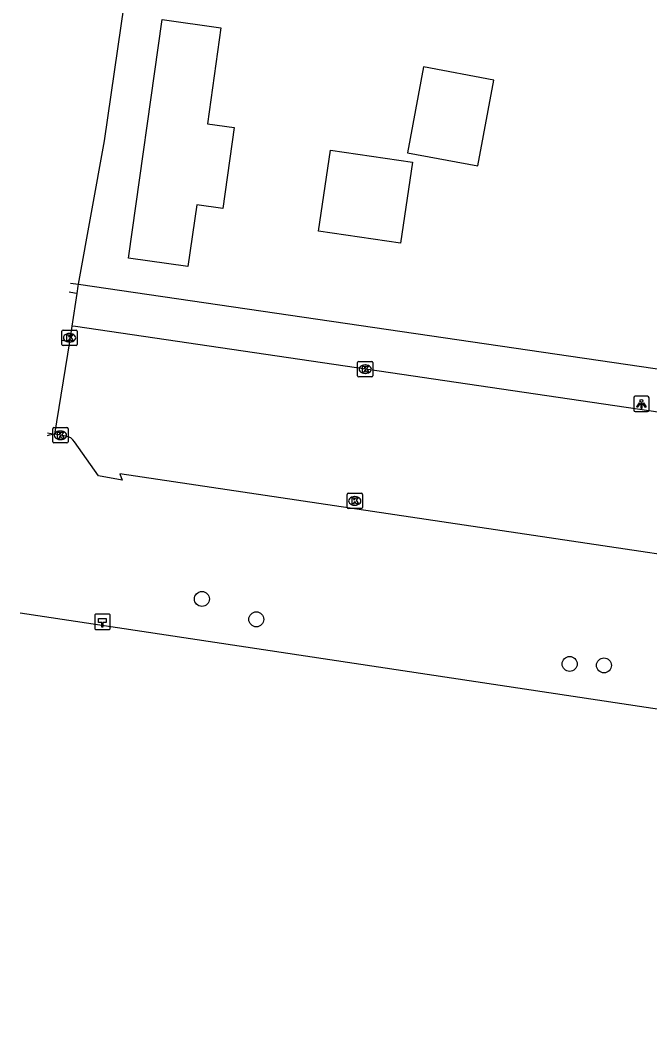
# Model space of a CAD drawing. Extents: x 164150 to 165261, y 382513 to 383432.
# Drawn here: x 164149.5 to 164190.6, y 382692.5 to 382757.9 of the extents above; entities that cross this region are included whole.
import ezdxf

# ---------------------------------------------------------------- set-up
doc = ezdxf.new("R2010")
doc.units = 0
for name, color, linetype in [('IMGEO_Boom', 7, 'Continuous'), ('IMGEO_Fietspad_open', 7, 'Continuous'), ('IMGEO_Groenvoorziening', 7, 'Continuous'), ('IMGEO_Hectometerpaal', 7, 'Continuous'), ('IMGEO_Kolk', 7, 'Continuous'), ('IMGEO_Lichtpunt', 7, 'Continuous'), ('IMGEO_Pand', 7, 'Continuous'), ('IMGEO_Rijbaan_lokaal_open', 7, 'Continuous'), ('IMGEO_Voetpad_open', 7, 'Continuous'), ('IMGEO_Waterloop', 7, 'Continuous')]:
    doc.layers.add(name, color=color, linetype=linetype)

msp = doc.modelspace()

# ---------------------------------------------------------------- linework, layer by layer
at = {"layer": 'IMGEO_Boom'}
for centre in [(164161.377, 382720.122), (164164.927, 382718.794), (164185.365, 382715.887), (164187.604, 382715.791)]:
    msp.add_circle(centre, 0.489, dxfattribs=at)
at = {"layer": 'IMGEO_Fietspad_open'}
msp.add_arc((164152.362, 382726.946), 3.97, 98.30931, 105.70797, dxfattribs=at)
at = {"layer": 'IMGEO_Groenvoorziening'}
msp.add_lwpolyline([(164153.327, 382740.647), (164155.035, 382750), (164157.185, 382764.868), (164158.551, 382764.671), (164162.025, 382788.452)], dxfattribs=at)
at = {"layer": 'IMGEO_Hectometerpaal'}
for p, q in [((164154.393, 382719.047), (164154.393, 382718.206)), ((164154.393, 382719.047), (164154.393, 382718.206)), ((164155.309, 382719.131), (164154.468, 382719.131)), ((164155.309, 382719.131), (164154.468, 382719.131)), ((164155.393, 382718.215), (164155.393, 382719.056)), ((164155.393, 382718.215), (164155.393, 382719.056)), ((164154.477, 382718.131), (164155.318, 382718.131)), ((164154.477, 382718.131), (164155.318, 382718.131))]:
    msp.add_line(p, q, dxfattribs=at)
msp.add_lwpolyline([(164154.918, 382718.275), (164154.858, 382718.275), (164154.858, 382718.58), (164154.638, 382718.58), (164154.638, 382718.849), (164155.138, 382718.849), (164155.138, 382718.58), (164154.918, 382718.58), (164154.918, 382718.275)], dxfattribs=at)
for centre, start, end in [((164154.471, 382719.053), 92.4484, 184.28452), ((164154.471, 382719.053), 92.4484, 184.28452), ((164155.315, 382719.053), 2.4484, 94.28452), ((164155.315, 382719.053), 2.4484, 94.28452), ((164154.471, 382718.209), 182.4484, 274.28452), ((164154.471, 382718.209), 182.4484, 274.28452), ((164155.315, 382718.209), 272.4484, 4.28452), ((164155.315, 382718.209), 272.4484, 4.28452)]:
    msp.add_arc(centre, 0.0779, start, end, dxfattribs=at)
at = {"layer": 'IMGEO_Kolk'}
for p, q in [((164152.32, 382737.65), (164153.172, 382737.65)), ((164152.245, 382736.724), (164152.245, 382737.576)), ((164152.733, 382737.43), (164152.758, 382737.43)), ((164153.246, 382737.576), (164153.246, 382736.724)), ((164153.172, 382736.65), (164152.32, 382736.65)), ((164152.756, 382736.87), (164152.731, 382736.87)), ((164171.531, 382734.679), (164171.531, 382735.531)), ((164171.606, 382735.605), (164172.458, 382735.605)), ((164172.019, 382735.385), (164172.044, 382735.385)), ((164172.532, 382735.531), (164172.532, 382734.679)), ((164172.458, 382734.605), (164171.606, 382734.605)), ((164172.042, 382734.825), (164172.017, 382734.825)), ((164151.647, 382730.368), (164151.647, 382731.22)), ((164151.722, 382731.294), (164152.574, 382731.294)), ((164152.648, 382731.22), (164152.648, 382730.368)), ((164152.158, 382730.514), (164152.133, 382730.514)), ((164152.135, 382731.074), (164152.16, 382731.074)), ((164152.574, 382730.294), (164151.722, 382730.294)), ((164170.848, 382726.089), (164170.848, 382726.941)), ((164170.923, 382727.015), (164171.775, 382727.015)), ((164171.336, 382726.795), (164171.361, 382726.795)), ((164171.849, 382726.941), (164171.849, 382726.089)), ((164171.775, 382726.015), (164170.923, 382726.015)), ((164171.359, 382726.235), (164171.334, 382726.235))]:
    msp.add_line(p, q, dxfattribs=at)
for points in [[(164152.32, 382737.65), (164153.172, 382737.65)], [(164152.245, 382736.724), (164152.245, 382737.576)], [(164152.566, 382737.35), (164152.689, 382737.35), (164152.689, 382737.199), (164152.819, 382737.35), (164152.983, 382737.35), (164152.837, 382737.199), (164152.99, 382736.95), (164152.838, 382736.95), (164152.753, 382737.114), (164152.689, 382737.047), (164152.689, 382736.95), (164152.566, 382736.95), (164152.566, 382737.35)], [(164153.246, 382737.576), (164153.246, 382736.724)], [(164153.172, 382736.65), (164152.32, 382736.65)], [(164171.531, 382734.679), (164171.531, 382735.531)], [(164171.606, 382735.605), (164172.458, 382735.605)], [(164171.852, 382735.305), (164171.975, 382735.305), (164171.975, 382735.154), (164172.105, 382735.305), (164172.269, 382735.305), (164172.123, 382735.154), (164172.276, 382734.905), (164172.124, 382734.905), (164172.039, 382735.069), (164171.975, 382735.002), (164171.975, 382734.905), (164171.852, 382734.905), (164171.852, 382735.305)], [(164172.532, 382735.531), (164172.532, 382734.679)], [(164172.458, 382734.605), (164171.606, 382734.605)], [(164151.647, 382730.368), (164151.647, 382731.22)], [(164151.722, 382731.294), (164152.574, 382731.294)], [(164152.648, 382731.22), (164152.648, 382730.368)], [(164151.968, 382730.994), (164152.091, 382730.994), (164152.091, 382730.843), (164152.221, 382730.994), (164152.385, 382730.994), (164152.239, 382730.843), (164152.392, 382730.594), (164152.24, 382730.594), (164152.155, 382730.758), (164152.091, 382730.691), (164152.091, 382730.594), (164151.968, 382730.594), (164151.968, 382730.994)], [(164152.574, 382730.294), (164151.722, 382730.294)], [(164170.848, 382726.089), (164170.848, 382726.941)], [(164170.923, 382727.015), (164171.775, 382727.015)], [(164171.169, 382726.715), (164171.292, 382726.715), (164171.292, 382726.564), (164171.422, 382726.715), (164171.586, 382726.715), (164171.44, 382726.564), (164171.593, 382726.315), (164171.441, 382726.315), (164171.356, 382726.479), (164171.292, 382726.412), (164171.292, 382726.315), (164171.169, 382726.315), (164171.169, 382726.715)], [(164171.849, 382726.941), (164171.849, 382726.089)], [(164171.775, 382726.015), (164170.923, 382726.015)]]:
    msp.add_lwpolyline(points, dxfattribs=at)
for centre, start, end in [((164152.322, 382737.574), 91.55205, 178.44795), ((164152.322, 382737.574), 91.55205, 178.44795), ((164153.17, 382737.574), 1.55205, 88.44795), ((164153.17, 382737.574), 1.55205, 88.44795), ((164152.322, 382736.726), 181.55205, 268.44795), ((164152.322, 382736.726), 181.55205, 268.44795), ((164153.17, 382736.726), 271.55205, 358.44795), ((164153.17, 382736.726), 271.55205, 358.44795), ((164171.608, 382735.529), 91.55205, 178.44795), ((164171.608, 382735.529), 91.55205, 178.44795), ((164172.456, 382735.529), 1.55205, 88.44795), ((164172.456, 382735.529), 1.55205, 88.44795), ((164171.608, 382734.681), 181.55205, 268.44795), ((164171.608, 382734.681), 181.55205, 268.44795), ((164172.456, 382734.681), 271.55205, 358.44795), ((164172.456, 382734.681), 271.55205, 358.44795), ((164151.724, 382731.218), 91.55205, 178.44795), ((164151.724, 382731.218), 91.55205, 178.44795), ((164152.572, 382731.218), 1.55205, 88.44795), ((164152.572, 382731.218), 1.55205, 88.44795), ((164151.724, 382730.37), 181.55205, 268.44795), ((164151.724, 382730.37), 181.55205, 268.44795), ((164152.572, 382730.37), 271.55205, 358.44795), ((164152.572, 382730.37), 271.55205, 358.44795), ((164170.925, 382726.939), 91.55205, 178.44795), ((164170.925, 382726.939), 91.55205, 178.44795), ((164171.773, 382726.939), 1.55205, 88.44795), ((164171.773, 382726.939), 1.55205, 88.44795), ((164170.925, 382726.091), 181.55205, 268.44795), ((164170.925, 382726.091), 181.55205, 268.44795), ((164171.773, 382726.091), 271.55205, 358.44795), ((164171.773, 382726.091), 271.55205, 358.44795)]:
    msp.add_arc(centre, 0.0765, start, end, dxfattribs=at)
for centre, major_axis, ratio, start_param, end_param in [((164152.732, 382737.15), (-0.387, 0.002), 0.722429, 4.712389, 7.853982), ((164152.757, 382737.15), (-0.39, 0.002), 0.717154, 1.570796, 4.712389), ((164172.018, 382735.105), (-0.387, 0.002), 0.722429, 4.712389, 7.853982), ((164172.043, 382735.105), (-0.39, 0.002), 0.717154, 1.570796, 4.712389), ((164152.134, 382730.794), (-0.387, 0.002), 0.722429, 4.712389, 7.853982), ((164152.159, 382730.794), (-0.39, 0.002), 0.717154, 1.570796, 4.712389), ((164171.335, 382726.515), (-0.387, 0.002), 0.722429, 4.712389, 7.853982), ((164171.36, 382726.515), (-0.39, 0.002), 0.717154, 1.570796, 4.712389)]:
    msp.add_ellipse(centre, major_axis=major_axis, ratio=ratio, start_param=start_param, end_param=end_param, dxfattribs=at)
at = {"layer": 'IMGEO_Lichtpunt'}
for p, q in [((164189.549, 382733.241), (164189.549, 382732.434)), ((164189.549, 382733.241), (164189.549, 382732.434)), ((164190.451, 382733.336), (164189.643, 382733.336)), ((164190.451, 382733.336), (164189.643, 382733.336)), ((164190.545, 382732.434), (164190.545, 382733.241)), ((164190.545, 382732.434), (164190.545, 382733.241)), ((164189.643, 382732.34), (164190.451, 382732.34)), ((164189.643, 382732.34), (164190.451, 382732.34))]:
    msp.add_line(p, q, dxfattribs=at)
for points in [[(164189.923, 382732.905), (164189.962, 382732.877), (164189.774, 382732.615), (164189.736, 382732.642), (164189.923, 382732.905)], [(164190.025, 382732.857), (164190.072, 382732.857), (164190.072, 382732.535), (164190.025, 382732.535), (164190.025, 382732.857)], [(164190.135, 382732.877), (164190.173, 382732.904), (164190.36, 382732.642), (164190.321, 382732.614), (164190.135, 382732.877)]]:
    msp.add_lwpolyline(points, dxfattribs=at)
msp.add_circle((164190.048, 382733.039), 0.0994, dxfattribs=at)
for centre, start, end in [((164189.643, 382733.241), 90, 180), ((164189.643, 382733.241), 90, 180), ((164190.451, 382733.241), 0, 90), ((164190.451, 382733.241), 0, 90), ((164189.643, 382732.434), 180, 270), ((164189.643, 382732.434), 180, 270), ((164190.451, 382732.434), 270, 0), ((164190.451, 382732.434), 270, 360)]:
    msp.add_arc(centre, 0.0946, start, end, dxfattribs=at)
at = {"layer": 'IMGEO_Pand'}
for points in [[(164161.738, 382751.108), (164163.487, 382750.861), (164162.74, 382745.583), (164161.038, 382745.824), (164160.469, 382741.8), (164156.588, 382742.349), (164158.789, 382757.9), (164162.623, 382757.358), (164161.738, 382751.108)], [(164175.832, 382754.811), (164174.788, 382749.208), (164179.369, 382748.354), (164180.413, 382753.958), (164175.832, 382754.811)], [(164168.982, 382744.102), (164169.762, 382749.393), (164175.115, 382748.604), (164174.335, 382743.313), (164168.982, 382744.102)]]:
    msp.add_lwpolyline(points, dxfattribs=at)
at = {"layer": 'IMGEO_Rijbaan_lokaal_open'}
for points in [[(164152.765, 382736.89), (164152.918, 382737.909)], [(164213.873, 382728.953), (164153.131, 382737.877), (164152.918, 382737.909)], [(164151.788, 382730.874), (164152.765, 382736.89)], [(164152.765, 382736.89), (164152.237, 382736.969)], [(164151.314, 382730.944), (164151.788, 382730.874)], [(164152.484, 382730.744), (164151.788, 382730.874)], [(164227.905, 382723.931), (164226.946, 382717.718), (164225.436, 382717.946), (164156.032, 382728.272), (164156.167, 382727.868), (164154.641, 382728.153), (164153.064, 382730.364)]]:
    msp.add_lwpolyline(points, dxfattribs=at)
msp.add_arc((164152.39, 382729.967), 0.783, 30.47007, 83.06651, dxfattribs=at)
at = {"layer": 'IMGEO_Voetpad_open'}
for points in [[(164152.812, 382740.722), (164153.327, 382740.647)], [(164153.237, 382740.044), (164153.309, 382740.527), (164153.327, 382740.647)], [(164153.327, 382740.647), (164213.845, 382731.809), (164214.463, 382731.719), (164214.96, 382731.646), (164214.914, 382731.316), (164213.873, 382728.953)], [(164153.237, 382740.044), (164153.065, 382740.07), (164152.72, 382740.12)], [(164152.918, 382737.909), (164153.237, 382740.044)]]:
    msp.add_lwpolyline(points, dxfattribs=at)
at = {"layer": 'IMGEO_Waterloop'}
msp.add_lwpolyline([(164326.419, 382692.543), (164287.46, 382698.415), (164149.515, 382719.205)], dxfattribs=at)

doc.saveas('drawing.dxf')
